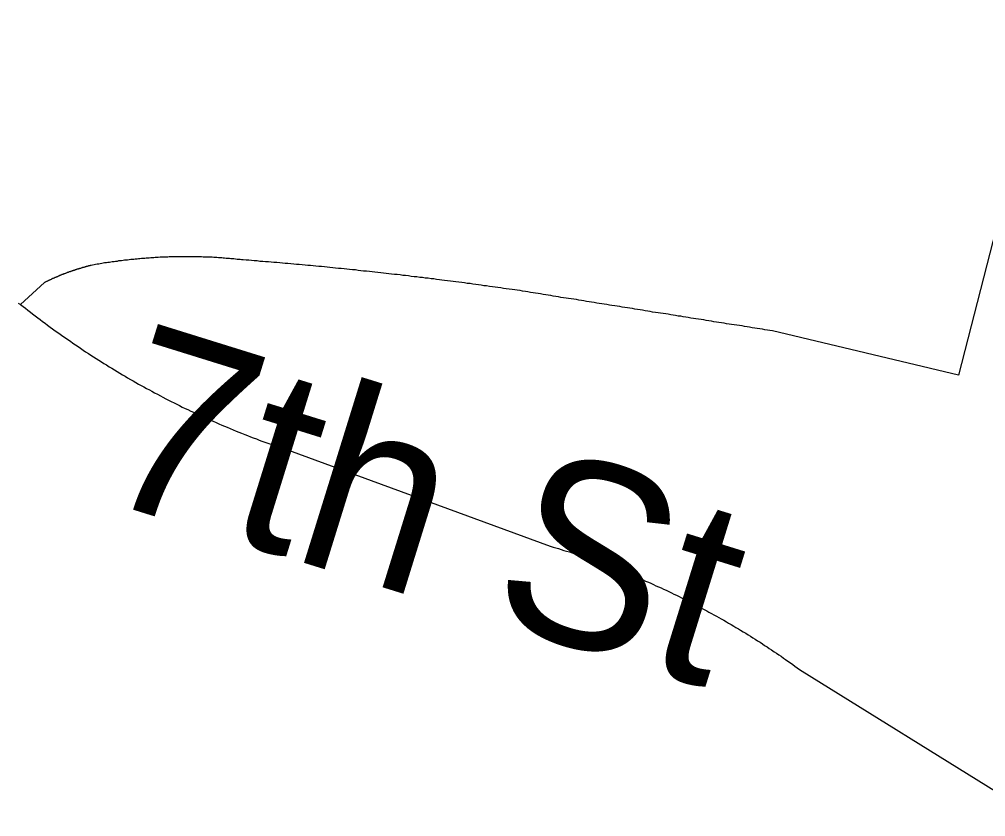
# Model space of a CAD drawing. Extents: x 1268485 to 1426702, y 514839 to 616766.
# Drawn here: x 1380987.7 to 1381417.1, y 545986 to 546340.1 of the extents above; entities that cross this region are included whole.
import ezdxf

# ---------------------------------------------------------------- set-up
doc = ezdxf.new("R2010")
doc.units = 0
doc.layers.add('Old_Level_10', color=7, linetype='Continuous')
doc.layers.add('Old_Level_35', color=7, linetype='Continuous')

msp = doc.modelspace()

# ---------------------------------------------------------------- linework, layer by layer
at = {"layer": 'Old_Level_35'}
for p, q in [((1380998.92, 546223.174), (1380988.257, 546213.486)), ((1381405.026, 546182.113), (1381322.39, 546201.746)), ((1381107.29, 546148.689), (1381223.657, 546106.141)), ((1381334.385, 546051.392), (1381439.577, 545985.98))]:
    msp.add_line(p, q, dxfattribs=at)
for points in [[(1381530.415, 546627.998), (1381523.238, 546610.979), (1381464.593, 546414.18), (1381453.623, 546373.734), (1381439.884, 546317.498), (1381405.026, 546182.113)], [(1381087.092, 546233.273), (1381086.375, 546233.324), (1381085.759, 546233.376), (1381085.144, 546233.427), (1381084.427, 546233.478), (1381083.709, 546233.581), (1381082.991, 546233.683), (1381082.376, 546233.734), (1381081.658, 546233.734), (1381081.043, 546233.837), (1381080.223, 546233.888), (1381079.608, 546233.939), (1381078.89, 546233.991), (1381078.275, 546234.042), (1381077.66, 546234.144), (1381076.84, 546234.144), (1381076.225, 546234.196), (1381075.507, 546234.247), (1381074.892, 546234.247), (1381074.174, 546234.298), (1381073.456, 546234.401), (1381072.739, 546234.401), (1381072.124, 546234.452), (1381071.406, 546234.452), (1381070.791, 546234.504), (1381069.97, 546234.504), (1381069.355, 546234.504), (1381068.638, 546234.554), (1381068.022, 546234.554), (1381067.202, 546234.554), (1381066.587, 546234.606), (1381065.869, 546234.606), (1381065.254, 546234.606), (1381064.639, 546234.606), (1381063.921, 546234.606), (1381063.204, 546234.606), (1381062.486, 546234.606), (1381061.871, 546234.606), (1381061.153, 546234.606), (1381060.538, 546234.606), (1381059.718, 546234.606), (1381059.103, 546234.606), (1381058.385, 546234.606), (1381057.77, 546234.606), (1381056.95, 546234.606), (1381056.335, 546234.554), (1381055.617, 546234.554), (1381055.002, 546234.554), (1381054.284, 546234.554), (1381053.669, 546234.504), (1381052.849, 546234.504), (1381052.233, 546234.452), (1381051.516, 546234.452), (1381050.901, 546234.401), (1381050.285, 546234.401), (1381049.465, 546234.298), (1381048.85, 546234.298), (1381048.132, 546234.247), (1381047.517, 546234.196), (1381046.8, 546234.196), (1381046.082, 546234.144), (1381045.364, 546234.042), (1381044.749, 546234.042), (1381044.031, 546233.991), (1381043.416, 546233.939), (1381042.596, 546233.888), (1381041.981, 546233.837), (1381041.263, 546233.734), (1381040.648, 546233.683), (1381040.033, 546233.632), (1381039.213, 546233.581), (1381038.598, 546233.478), (1381037.88, 546233.427), (1381037.265, 546233.376), (1381036.547, 546233.324), (1381035.829, 546233.171), (1381035.112, 546233.119), (1381034.496, 546233.068), (1381033.881, 546233.016), (1381033.164, 546232.863), (1381032.548, 546232.811), (1381031.728, 546232.761), (1381031.113, 546232.606), (1381030.395, 546232.556), (1381029.78, 546232.453), (1381028.96, 546232.35), (1381028.345, 546232.248), (1381027.73, 546232.145), (1381027.012, 546232.043), (1381026.397, 546231.94), (1381025.577, 546231.889), (1381024.962, 546231.735), (1381024.346, 546231.633), (1381023.629, 546231.479), (1381023.014, 546231.376), (1381022.296, 546231.325), (1381021.578, 546231.171), (1381020.963, 546231.068), (1381020.245, 546230.915), (1381019.63, 546230.813)], [(1381210.226, 546219.586), (1381208.996, 546219.74), (1381207.868, 546219.945), (1381206.638, 546220.15), (1381205.407, 546220.252), (1381204.075, 546220.457), (1381202.844, 546220.611), (1381201.614, 546220.816), (1381200.384, 546221.021), (1381199.153, 546221.123), (1381197.923, 546221.328), (1381196.59, 546221.483), (1381195.36, 546221.688), (1381194.13, 546221.79), (1381193.002, 546221.995), (1381191.771, 546222.2), (1381190.541, 546222.303), (1381189.208, 546222.508), (1381187.978, 546222.713), (1381186.748, 546222.816), (1381185.517, 546223.021), (1381184.287, 546223.174), (1381182.954, 546223.328), (1381181.724, 546223.482), (1381180.494, 546223.636), (1381179.263, 546223.789), (1381178.033, 546223.943), (1381176.7, 546224.148), (1381175.47, 546224.302), (1381174.342, 546224.456), (1381173.112, 546224.609), (1381171.881, 546224.764), (1381170.651, 546224.866), (1381169.421, 546225.071), (1381168.088, 546225.174), (1381166.858, 546225.379), (1381165.627, 546225.481), (1381164.397, 546225.686), (1381163.167, 546225.789), (1381161.834, 546225.942), (1381160.603, 546226.147), (1381159.373, 546226.25), (1381158.143, 546226.352), (1381156.913, 546226.557), (1381155.58, 546226.712), (1381154.349, 546226.814), (1381153.119, 546226.917), (1381151.889, 546227.122), (1381150.761, 546227.275), (1381149.531, 546227.378), (1381148.3, 546227.48), (1381146.968, 546227.685), (1381145.737, 546227.788), (1381144.507, 546227.942), (1381143.277, 546228.044), (1381142.046, 546228.198), (1381140.713, 546228.3), (1381139.483, 546228.454), (1381138.253, 546228.608), (1381137.023, 546228.762), (1381135.792, 546228.865), (1381134.459, 546229.018), (1381133.229, 546229.12), (1381131.999, 546229.275), (1381130.768, 546229.377), (1381129.538, 546229.48), (1381128.205, 546229.633), (1381126.975, 546229.736), (1381125.745, 546229.89), (1381124.514, 546229.992), (1381123.284, 546230.146), (1381121.951, 546230.248), (1381120.721, 546230.351), (1381119.491, 546230.453), (1381118.26, 546230.556), (1381117.03, 546230.71), (1381115.902, 546230.813), (1381114.672, 546230.915), (1381113.339, 546231.068), (1381112.109, 546231.171), (1381110.878, 546231.274), (1381109.648, 546231.376), (1381108.418, 546231.479), (1381107.085, 546231.633), (1381105.855, 546231.684), (1381104.624, 546231.838), (1381103.394, 546231.94), (1381102.164, 546232.043), (1381100.831, 546232.145), (1381099.6, 546232.248), (1381098.37, 546232.35), (1381097.14, 546232.453), (1381095.91, 546232.556), (1381094.577, 546232.606), (1381093.346, 546232.761), (1381092.116, 546232.863), (1381090.886, 546232.914), (1381089.655, 546233.068), (1381088.425, 546233.119), (1381087.092, 546233.273)], [(1381019.63, 546230.813), (1381019.425, 546230.761), (1381019.118, 546230.71), (1381019.015, 546230.608), (1381018.707, 546230.556), (1381018.502, 546230.556), (1381018.297, 546230.505), (1381018.092, 546230.453), (1381017.887, 546230.351), (1381017.58, 546230.3), (1381017.375, 546230.248), (1381017.272, 546230.197), (1381016.965, 546230.146), (1381016.759, 546230.043), (1381016.657, 546229.992), (1381016.349, 546229.941), (1381016.144, 546229.89), (1381015.837, 546229.838), (1381015.734, 546229.736), (1381015.529, 546229.685), (1381015.222, 546229.633), (1381015.119, 546229.582), (1381014.914, 546229.48), (1381014.606, 546229.428), (1381014.401, 546229.377), (1381014.299, 546229.326), (1381013.991, 546229.275), (1381013.786, 546229.172), (1381013.581, 546229.12), (1381013.376, 546229.07), (1381013.171, 546229.018), (1381012.966, 546228.915), (1381012.761, 546228.865), (1381012.453, 546228.813), (1381012.248, 546228.71), (1381012.146, 546228.608), (1381011.838, 546228.557), (1381011.633, 546228.505), (1381011.531, 546228.454), (1381011.223, 546228.352), (1381011.018, 546228.3), (1381010.915, 546228.198), (1381010.608, 546228.147), (1381010.403, 546228.044), (1381010.3, 546227.993), (1381009.993, 546227.942), (1381009.788, 546227.89), (1381009.583, 546227.737), (1381009.378, 546227.685), (1381009.173, 546227.634), (1381008.967, 546227.583), (1381008.762, 546227.429), (1381008.455, 546227.378), (1381008.352, 546227.327), (1381008.147, 546227.275), (1381007.84, 546227.122), (1381007.737, 546227.07), (1381007.532, 546227.019), (1381007.225, 546226.917), (1381007.122, 546226.814), (1381006.917, 546226.762), (1381006.609, 546226.712), (1381006.507, 546226.557), (1381006.199, 546226.506), (1381005.994, 546226.455), (1381005.892, 546226.301), (1381005.584, 546226.25), (1381005.379, 546226.199), (1381005.277, 546226.045), (1381004.969, 546225.994), (1381004.764, 546225.891), (1381004.661, 546225.789), (1381004.354, 546225.737), (1381004.149, 546225.635), (1381004.046, 546225.584), (1381003.739, 546225.43), (1381003.534, 546225.379), (1381003.329, 546225.327), (1381003.123, 546225.174), (1381003.021, 546225.122), (1381002.713, 546225.019), (1381002.508, 546224.917), (1381002.406, 546224.814), (1381002.098, 546224.764), (1381001.893, 546224.609), (1381001.791, 546224.558), (1381001.483, 546224.456), (1381001.381, 546224.353), (1381001.175, 546224.251), (1381000.868, 546224.199), (1381000.765, 546224.046), (1381000.458, 546223.994), (1381000.355, 546223.892), (1381000.15, 546223.789), (1380999.843, 546223.687), (1380999.74, 546223.636), (1380999.535, 546223.482), (1380999.33, 546223.379), (1380999.125, 546223.328), (1380998.92, 546223.174)], [(1381322.39, 546201.746), (1381321.262, 546201.951), (1381320.134, 546202.054), (1381319.006, 546202.259), (1381317.878, 546202.413), (1381316.751, 546202.618), (1381315.623, 546202.823), (1381314.495, 546202.976), (1381313.367, 546203.131), (1381312.24, 546203.336), (1381311.112, 546203.489), (1381309.984, 546203.694), (1381308.856, 546203.899), (1381307.728, 546204.053), (1381306.498, 546204.258), (1381305.37, 546204.361), (1381304.242, 546204.566), (1381303.115, 546204.771), (1381301.987, 546204.924), (1381300.859, 546205.129), (1381299.731, 546205.334), (1381298.604, 546205.489), (1381297.476, 546205.642), (1381296.348, 546205.796), (1381295.22, 546206.001), (1381294.092, 546206.206), (1381292.965, 546206.36), (1381291.837, 546206.565), (1381290.709, 546206.77), (1381289.581, 546206.924), (1381288.351, 546207.077), (1381287.223, 546207.232), (1381286.095, 546207.437), (1381284.968, 546207.642), (1381283.84, 546207.795), (1381282.712, 546208), (1381281.584, 546208.205), (1381280.456, 546208.308), (1381279.329, 546208.513), (1381278.201, 546208.667), (1381277.176, 546208.872), (1381276.048, 546209.077), (1381274.92, 546209.23), (1381273.792, 546209.435), (1381272.664, 546209.641), (1381271.537, 546209.743), (1381270.409, 546209.948), (1381269.076, 546210.102), (1381268.051, 546210.307), (1381266.923, 546210.512), (1381265.795, 546210.666), (1381264.667, 546210.871), (1381263.54, 546211.076), (1381262.412, 546211.23), (1381261.284, 546211.383), (1381260.156, 546211.589), (1381259.028, 546211.743), (1381257.901, 546211.948), (1381256.773, 546212.101), (1381255.645, 546212.306), (1381254.517, 546212.511), (1381253.39, 546212.665), (1381252.262, 546212.871), (1381251.031, 546213.024), (1381249.904, 546213.178), (1381248.776, 546213.383), (1381247.648, 546213.588), (1381246.52, 546213.742), (1381245.393, 546213.947), (1381244.265, 546214.101), (1381243.137, 546214.306), (1381242.009, 546214.511), (1381240.881, 546214.613), (1381239.754, 546214.819), (1381238.626, 546215.024), (1381237.498, 546215.177), (1381236.37, 546215.382), (1381235.242, 546215.587), (1381234.115, 546215.741), (1381232.987, 546215.946), (1381231.757, 546216.151), (1381230.629, 546216.305), (1381229.501, 546216.459), (1381228.373, 546216.612), (1381227.245, 546216.817), (1381226.118, 546217.022), (1381224.99, 546217.177), (1381223.862, 546217.382), (1381222.734, 546217.587), (1381221.606, 546217.74), (1381220.479, 546217.945), (1381219.351, 546218.15), (1381218.223, 546218.304), (1381217.095, 546218.458), (1381215.968, 546218.612), (1381214.84, 546218.817), (1381213.712, 546219.022), (1381212.584, 546219.175), (1381211.354, 546219.38), (1381210.226, 546219.586)], [(1380987.232, 546214.049), (1380988.257, 546213.486)], [(1380988.257, 546213.486), (1380989.385, 546212.614), (1380990.41, 546211.743), (1380991.538, 546210.923), (1380992.666, 546210.051), (1380993.589, 546209.23), (1380994.716, 546208.359), (1380995.844, 546207.539), (1380996.972, 546206.77), (1380997.997, 546205.899), (1380999.125, 546205.079), (1381000.253, 546204.258), (1381001.381, 546203.438), (1381002.508, 546202.618), (1381003.636, 546201.798), (1381004.764, 546200.977), (1381005.892, 546200.26), (1381007.019, 546199.44), (1381008.147, 546198.619), (1381009.275, 546197.85), (1381010.403, 546197.081), (1381011.531, 546196.312), (1381012.658, 546195.492), (1381013.786, 546194.774), (1381014.914, 546194.006), (1381016.042, 546193.186), (1381017.17, 546192.416), (1381018.4, 546191.698), (1381019.528, 546190.93), (1381020.655, 546190.212), (1381021.783, 546189.443), (1381023.014, 546188.725), (1381024.141, 546188.008), (1381025.269, 546187.239), (1381026.499, 546186.572), (1381027.627, 546185.804), (1381028.755, 546185.137), (1381029.985, 546184.368), (1381031.113, 546183.701), (1381032.343, 546182.933), (1381033.471, 546182.266), (1381034.702, 546181.548), (1381035.829, 546180.882), (1381037.162, 546180.165), (1381038.29, 546179.498), (1381039.52, 546178.832), (1381040.648, 546178.114), (1381041.878, 546177.499), (1381043.006, 546176.832), (1381044.236, 546176.115), (1381045.467, 546175.499), (1381046.595, 546174.884), (1381047.825, 546174.167), (1381049.158, 546173.551), (1381050.388, 546172.936), (1381051.516, 546172.27), (1381052.746, 546171.603), (1381053.976, 546170.988), (1381055.207, 546170.373), (1381056.54, 546169.758), (1381057.667, 546169.194), (1381058.898, 546168.579), (1381060.128, 546167.912), (1381061.358, 546167.297), (1381062.589, 546166.734), (1381063.921, 546166.119), (1381065.152, 546165.554), (1381066.382, 546164.991), (1381067.612, 546164.376), (1381068.843, 546163.811), (1381070.176, 546163.248), (1381071.406, 546162.684), (1381072.636, 546162.12), (1381073.866, 546161.556), (1381075.097, 546160.992), (1381076.327, 546160.48), (1381077.66, 546159.915), (1381078.89, 546159.352), (1381080.121, 546158.89), (1381081.453, 546158.327), (1381082.786, 546157.814), (1381084.017, 546157.25), (1381085.247, 546156.737), (1381086.477, 546156.276), (1381087.913, 546155.764), (1381089.143, 546155.251), (1381090.373, 546154.738), (1381091.603, 546154.226), (1381093.039, 546153.764), (1381094.269, 546153.251), (1381095.499, 546152.79), (1381096.73, 546152.328), (1381098.165, 546151.868), (1381099.395, 546151.355), (1381100.728, 546150.945), (1381101.959, 546150.483), (1381103.291, 546150.022), (1381104.624, 546149.56), (1381105.855, 546149.15), (1381107.29, 546148.689)], [(1381223.657, 546106.141), (1381224.887, 546105.731), (1381226.118, 546105.372), (1381227.245, 546105.013), (1381228.476, 546104.603), (1381229.604, 546104.244), (1381230.834, 546103.885), (1381232.167, 546103.526), (1381233.294, 546103.116), (1381234.525, 546102.758), (1381235.653, 546102.296), (1381236.883, 546101.937), (1381238.011, 546101.578), (1381239.241, 546101.117), (1381240.369, 546100.707), (1381241.599, 546100.297), (1381242.727, 546099.887), (1381243.855, 546099.425), (1381245.085, 546099.015), (1381246.213, 546098.605), (1381247.546, 546098.195), (1381248.673, 546097.734), (1381249.801, 546097.272), (1381251.031, 546096.811), (1381252.159, 546096.401), (1381253.287, 546095.939), (1381254.517, 546095.427), (1381255.645, 546095.016), (1381256.773, 546094.504), (1381258.003, 546094.043), (1381259.131, 546093.581), (1381260.259, 546093.12), (1381261.489, 546092.607), (1381262.617, 546092.146), (1381263.745, 546091.633), (1381264.872, 546091.12), (1381266, 546090.608), (1381267.231, 546090.147), (1381268.358, 546089.634), (1381269.486, 546089.122), (1381270.614, 546088.557), (1381271.742, 546088.045), (1381272.87, 546087.584), (1381273.997, 546087.019), (1381275.125, 546086.507), (1381276.253, 546085.943), (1381277.483, 546085.431), (1381278.611, 546084.866), (1381279.739, 546084.303), (1381280.867, 546083.739), (1381281.994, 546083.175), (1381283.122, 546082.611), (1381284.25, 546082.047), (1381285.275, 546081.483), (1381286.403, 546080.919), (1381287.531, 546080.355), (1381288.659, 546079.792), (1381289.786, 546079.177), (1381290.914, 546078.612), (1381292.042, 546078.049), (1381293.17, 546077.434), (1381294.092, 546076.818), (1381295.22, 546076.254), (1381296.348, 546075.639), (1381297.476, 546075.024), (1381298.604, 546074.46), (1381299.629, 546073.794), (1381300.757, 546073.178), (1381301.884, 546072.563), (1381302.91, 546071.948), (1381304.037, 546071.333), (1381305.165, 546070.615), (1381306.088, 546070), (1381307.216, 546069.385), (1381308.241, 546068.77), (1381309.369, 546068.052), (1381310.497, 546067.437), (1381311.522, 546066.771), (1381312.65, 546066.104), (1381313.675, 546065.438), (1381314.7, 546064.771), (1381315.725, 546064.054), (1381316.853, 546063.438), (1381317.878, 546062.772), (1381318.904, 546062.055), (1381320.031, 546061.388), (1381320.954, 546060.67), (1381321.979, 546060.004), (1381323.107, 546059.235), (1381324.133, 546058.569), (1381325.158, 546057.851), (1381326.286, 546057.184), (1381327.208, 546056.416), (1381328.234, 546055.749), (1381329.259, 546054.98), (1381330.387, 546054.314), (1381331.412, 546053.545), (1381332.335, 546052.827), (1381333.36, 546052.11), (1381334.385, 546051.392)]]:
    msp.add_lwpolyline(points, dxfattribs=at)

# ---------------------------------------------------------------- texts
at = {"layer": 'Old_Level_10'}
msp.add_text('7th St', height=82.0208, rotation=342.73324, dxfattribs=at).set_placement((1381019.58, 546128.113))

doc.saveas('drawing.dxf')
